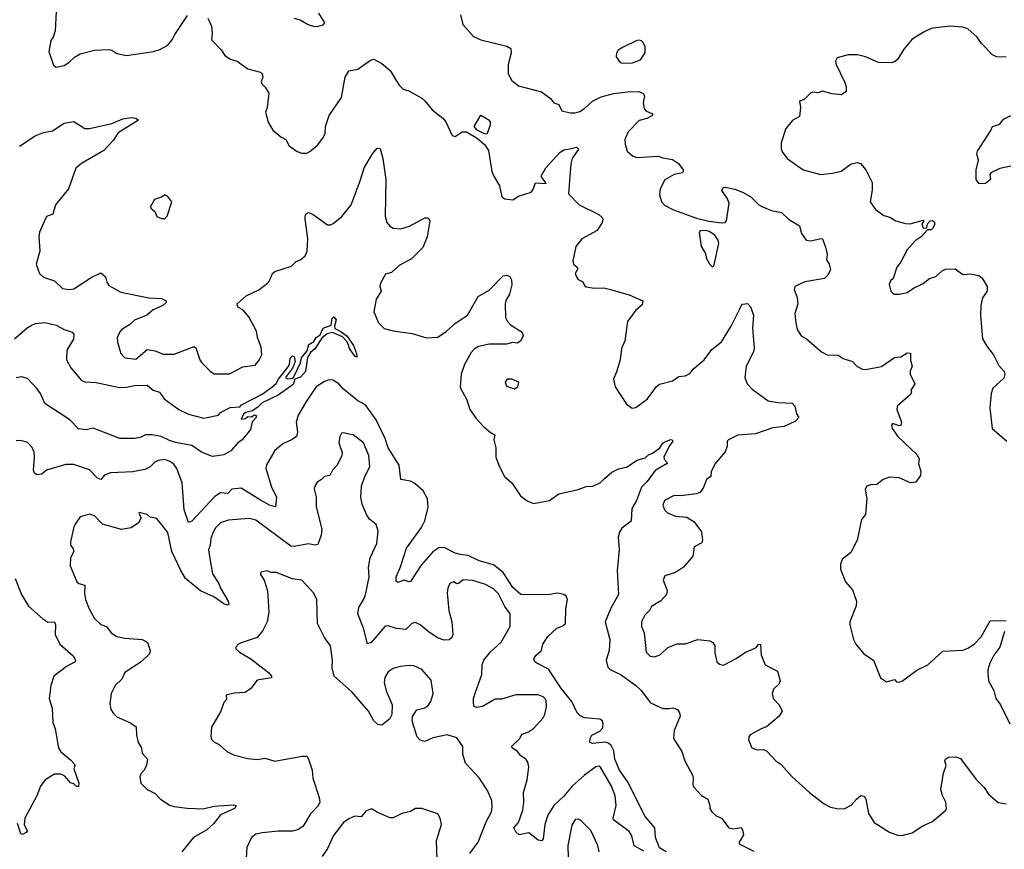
# Model space of a CAD drawing. Extents: x 2057697 to 2160550, y 827490 to 1016834.
# Tile 496 of 509: x 2124847 to 2131014, y 1002850 to 1008045. Entities that reach past the tile are written whole.
import ezdxf

# ---------------------------------------------------------------- set-up
doc = ezdxf.new("R2010")
doc.units = 0

msp = doc.modelspace()

# ---------------------------------------------------------------- linework, layer by layer
at = {"layer": '0CON20XD'}
for points in [[(2125076.2, 1008095), (2125070, 1007975), (2125056.7, 1007935), (2125042.5, 1007915), (2125030, 1007845), (2125059.3, 1007759.3), (2125075, 1007747.5), (2125125, 1007757.5), (2125155, 1007776.7), (2125189.5, 1007810.5), (2125225, 1007831.2), (2125315, 1007853.3), (2125408.1, 1007858.1), (2125425, 1007853.8), (2125455, 1007832.5), (2125515, 1007821.2), (2125685, 1007845.8), (2125725, 1007857.5), (2125774.4, 1007885.6), (2125801.7, 1007918.3), (2125817.6, 1007952.4), (2125898.8, 1008071.2)], [(2126025, 1008054), (2126047.6, 1008005), (2126052.3, 1007957.8), (2126047.7, 1007917.7), (2126108, 1007855), (2126130.9, 1007820.9), (2126166.6, 1007796.6), (2126212.8, 1007782.8), (2126235, 1007766.2), (2126275, 1007736), (2126355, 1007715.5), (2126365.4, 1007705.4), (2126370.6, 1007685), (2126360, 1007655), (2126363, 1007643), (2126385, 1007622.5), (2126407.5, 1007585), (2126396.2, 1007495), (2126386.7, 1007465), (2126402.1, 1007402.1), (2126432.4, 1007352.4), (2126482, 1007312), (2126514.2, 1007294.2), (2126534.6, 1007254.6), (2126585, 1007219.4), (2126615, 1007210), (2126645, 1007209.4), (2126665, 1007219.4), (2126715, 1007262), (2126750.2, 1007309.8), (2126760.8, 1007335), (2126762.5, 1007375), (2126786.2, 1007445), (2126863.3, 1007556.7), (2126884.5, 1007685), (2126908, 1007725), (2126965, 1007735.6), (2127045, 1007791.1), (2127065, 1007796.9), (2127115, 1007771.4), (2127166.4, 1007726.4), (2127205, 1007663.8), (2127222.9, 1007635), (2127249.1, 1007609.1), (2127285, 1007598.9), (2127365, 1007554.2), (2127387.5, 1007535), (2127430.3, 1007480.3), (2127497.6, 1007427.6), (2127516.2, 1007405), (2127555, 1007320), (2127575, 1007313.3), (2127618.3, 1007341.7), (2127645, 1007342.2), (2127712.9, 1007302.9), (2127760.2, 1007260.2), (2127783.1, 1007225), (2127805, 1007093.3), (2127815.7, 1007065), (2127852.9, 1007005), (2127867.5, 1006935), (2127885, 1006922.5), (2127935, 1006917.5), (2127971.2, 1006938.8), (2128050, 1006965), (2128061.7, 1006978.3), (2128076.8, 1007023.2), (2128145, 1007020), (2128112.5, 1007065), (2128141.9, 1007118.1), (2128232.5, 1007215), (2128255, 1007229.2), (2128292.9, 1007237.1), (2128335, 1007245.6), (2128347.5, 1007235), (2128306.9, 1007175), (2128298, 1007142), (2128283.3, 1006955), (2128351.2, 1006885), (2128473.8, 1006825), (2128495, 1006806.7), (2128498.8, 1006795), (2128495.7, 1006774.3), (2128464.2, 1006725.8), (2128367, 1006673), (2128330, 1006625), (2128311.2, 1006535), (2128316.2, 1006515), (2128338.8, 1006495), (2128342, 1006485), (2128326.7, 1006455), (2128333.8, 1006435), (2128345, 1006417.5), (2128375, 1006402.5), (2128385, 1006380), (2128395, 1006372.5), (2128445, 1006363.8), (2128505, 1006366.2), (2128538.3, 1006358.3), (2128665, 1006321.2), (2128750, 1006285), (2128745, 1006260), (2128706.2, 1006225), (2128654.2, 1006155.8), (2128636, 1006035), (2128616, 1005985), (2128608.8, 1005915), (2128585, 1005840), (2128566.7, 1005795), (2128576.7, 1005745), (2128647, 1005637), (2128683, 1005613), (2128705, 1005617.5), (2128779.5, 1005670.5), (2128835, 1005747.5), (2128855, 1005763.3), (2128935, 1005782.9), (2128975, 1005811.1), (2129015, 1005815.5), (2129045, 1005830), (2129070.2, 1005859.8), (2129134.7, 1005915.3), (2129181.3, 1005978.7), (2129242.7, 1006027.3), (2129303.8, 1006125), (2129366.7, 1006255), (2129375, 1006263.3), (2129405, 1006267.5), (2129425, 1006247.5), (2129441.9, 1006195), (2129435.8, 1006115.8), (2129447.1, 1005985), (2129442.5, 1005965), (2129396.7, 1005875), (2129389.2, 1005805), (2129404, 1005765), (2129435, 1005732), (2129535, 1005659.2), (2129595, 1005648.6), (2129685, 1005644.2), (2129702.5, 1005625), (2129712.5, 1005577.5), (2129725.8, 1005555), (2129705, 1005531.1), (2129635, 1005498.5), (2129565, 1005489.1), (2129455, 1005451.2), (2129345, 1005444.2), (2129286.7, 1005415), (2129278, 1005405), (2129278.6, 1005375), (2129265, 1005339.2), (2129205, 1005268.2), (2129177.2, 1005215), (2129174.8, 1005185.2), (2129148.8, 1005165), (2129127.7, 1005112.3), (2129106.3, 1005083.7), (2129085.7, 1005075.7), (2128985, 1005063.3), (2128945, 1005065.5), (2128885.8, 1005034.2), (2128875.8, 1005005), (2128885, 1004976.7), (2128905, 1004956.2), (2128955, 1004936.2), (2129025, 1004928.9), (2129071.1, 1004901.1), (2129117.6, 1004837.6), (2129124.2, 1004785), (2129120, 1004770), (2129070.8, 1004745), (2129063.5, 1004685), (2129005, 1004617.5), (2128955, 1004583.8), (2128887, 1004563), (2128877.5, 1004535), (2128901.2, 1004471.2), (2128898, 1004445), (2128863.4, 1004406.6), (2128805, 1004370), (2128790.8, 1004345), (2128762.8, 1004317.2), (2128741.4, 1004275), (2128742, 1004245), (2128757.1, 1004205), (2128770, 1004085), (2128795, 1004060), (2128825, 1004056.2), (2128860.5, 1004069.5), (2128906.4, 1004113.6), (2128965, 1004136.2), (2129015, 1004136), (2129095, 1004164.2), (2129170, 1004155), (2129188, 1004145), (2129200.8, 1004125), (2129200.5, 1004080.5), (2129213.3, 1004025), (2129230.5, 1004010.5), (2129255, 1004004), (2129334.4, 1004045.6), (2129393.3, 1004085), (2129457.7, 1004112.3), (2129475, 1004132.5), (2129485.8, 1004135.8), (2129490, 1004065), (2129516.7, 1004005), (2129593.3, 1003965), (2129610.8, 1003905), (2129602.5, 1003885), (2129567.9, 1003852.1), (2129560, 1003825), (2129566, 1003795), (2129603.3, 1003755), (2129622.5, 1003715), (2129603.3, 1003685), (2129525, 1003616.2), (2129495, 1003607.5), (2129422.9, 1003567.1), (2129413.3, 1003555), (2129411.2, 1003535), (2129433.3, 1003485), (2129465, 1003474), (2129505, 1003474.3), (2129525.5, 1003465.5), (2129582.5, 1003405), (2129614.2, 1003384.2), (2129684.6, 1003304.6), (2129794, 1003205), (2129884.6, 1003134.6), (2129924.6, 1003114.6), (2129975, 1003102.9), (2130015, 1003105.8), (2130055, 1003126.2), (2130088, 1003165), (2130115, 1003186.2), (2130135, 1003182.5), (2130145.8, 1003165), (2130163.9, 1003073.9), (2130198.8, 1003018.8), (2130295, 1002957.1), (2130345, 1002938.9), (2130375, 1002936.9), (2130436.2, 1002953.8), (2130503.6, 1002996.4), (2130565, 1003024.2), (2130646.7, 1003095), (2130651.2, 1003105), (2130646.9, 1003145), (2130626.3, 1003186.3), (2130617.1, 1003225), (2130633.6, 1003326.4), (2130648.6, 1003375), (2130641.9, 1003405), (2130645.6, 1003415), (2130665, 1003428), (2130708.4, 1003428.4), (2130738.7, 1003418.7), (2130838, 1003288), (2130887.8, 1003237.8), (2130915, 1003196), (2130975, 1003144.2), (2131025, 1003135.8)], [(2126564.4, 1008054.4), (2126604.4, 1008044.4), (2126653.3, 1008015), (2126685, 1008004.4), (2126705, 1008002.9), (2126747.7, 1008012.3), (2126758, 1008025), (2126720, 1008085)], [(2127607.5, 1008075), (2127623.3, 1008015), (2127689.3, 1007939.3), (2127735, 1007918.8), (2127898.3, 1007878.3), (2127923.3, 1007865), (2127924.2, 1007835), (2127905.6, 1007765), (2127907.1, 1007705), (2127929.2, 1007665), (2127971.4, 1007631.4), (2128115, 1007593.1), (2128171.2, 1007551.2), (2128192.5, 1007525), (2128223, 1007513), (2128242.5, 1007475), (2128295, 1007462), (2128325, 1007461.4), (2128355, 1007470), (2128385, 1007488.1), (2128435, 1007534.4), (2128487.9, 1007562.1), (2128565, 1007582.3), (2128655, 1007592.3), (2128725, 1007594.3), (2128753, 1007583), (2128760, 1007565), (2128751.9, 1007525), (2128758.3, 1007488.3), (2128768.8, 1007475), (2128810.8, 1007455), (2128810.8, 1007445), (2128775, 1007426.5), (2128726.8, 1007413.2), (2128658.3, 1007341.7), (2128638, 1007295), (2128638.8, 1007265), (2128651.7, 1007221.7), (2128685, 1007193.3), (2128711.4, 1007181.4), (2128845, 1007190.5), (2128875, 1007178.9), (2128935, 1007170), (2128974, 1007145), (2129003.3, 1007105), (2129003.3, 1007095), (2128997.5, 1007085), (2128945, 1007074.4), (2128887.4, 1007042.6), (2128857.5, 1006985), (2128855, 1006950), (2128865.8, 1006905), (2128885, 1006882.5), (2128941.2, 1006855), (2129085, 1006802), (2129162.7, 1006782.7), (2129245, 1006772.2), (2129265.5, 1006774.5), (2129274, 1006785), (2129290.8, 1006895), (2129277.6, 1006927.6), (2129243.8, 1006975), (2129252.5, 1006995), (2129265, 1006995.7), (2129325, 1006982.9), (2129375, 1006964.3), (2129426.1, 1006936.1), (2129475.4, 1006885.4), (2129494.6, 1006874.6), (2129555, 1006850.8), (2129618, 1006838), (2129661.2, 1006795), (2129730, 1006755), (2129743.3, 1006705), (2129772.5, 1006665), (2129805, 1006660.8), (2129865, 1006675.7), (2129875, 1006673.3), (2129896.2, 1006615), (2129903.3, 1006575), (2129900.7, 1006540.7), (2129916.7, 1006515), (2129925, 1006480), (2129908.8, 1006445), (2129886.7, 1006425), (2129765, 1006402.9), (2129702, 1006375), (2129698.6, 1006355), (2129716.7, 1006305), (2129720, 1006265), (2129701.2, 1006205), (2129707.1, 1006147.1), (2129716, 1006105), (2129741.2, 1006065), (2129775.8, 1006045.8), (2129869.2, 1005965), (2129905, 1005946), (2129973.9, 1005943.9), (2130005, 1005923.8), (2130063.3, 1005905), (2130092.8, 1005872.8), (2130125, 1005855.7), (2130145, 1005854.2), (2130245, 1005874.3), (2130325, 1005930), (2130365, 1005933.8), (2130405, 1005958.8), (2130425.8, 1005955.8), (2130426.4, 1005913.6), (2130436.7, 1005875), (2130423.3, 1005845), (2130423.3, 1005825), (2130453.3, 1005765), (2130427.5, 1005725), (2130432.5, 1005715), (2130429.3, 1005700.7), (2130341.9, 1005625), (2130340.5, 1005605), (2130370, 1005525), (2130366.7, 1005503.3), (2130355, 1005501.2), (2130315, 1005516.2), (2130306.7, 1005505), (2130311.2, 1005485), (2130346.2, 1005435), (2130465, 1005322.5), (2130480, 1005295), (2130476.7, 1005265), (2130490, 1005215), (2130488.8, 1005191.2), (2130460.5, 1005149.5), (2130425.7, 1005145.7), (2130355, 1005176), (2130295, 1005180), (2130255, 1005166.7), (2130215, 1005133.8), (2130175, 1005132.5), (2130152.5, 1005125), (2130142.5, 1005105), (2130153.3, 1005045), (2130144.1, 1004945.9), (2130118.8, 1004915), (2130091.2, 1004785), (2130052.3, 1004707.7), (2129997.5, 1004665), (2129987.5, 1004635), (2129987.5, 1004605), (2130018.8, 1004525), (2130063.3, 1004475), (2130088.8, 1004405), (2130086.2, 1004375), (2130046.7, 1004275), (2130046.2, 1004255), (2130070, 1004165), (2130083.8, 1004135), (2130134.5, 1004074.5), (2130194.1, 1004034.1), (2130237.5, 1003925), (2130275, 1003898.8), (2130325, 1003912.5), (2130339.3, 1003899.3), (2130355, 1003896.7), (2130375.8, 1003904.2), (2130465, 1003971.2), (2130535, 1004006)], [(2130585.8, 1007994.2), (2130555, 1007989.2), (2130515, 1007970.6), (2130436.3, 1007923.7), (2130385, 1007861.2), (2130345.4, 1007794.6), (2130325, 1007780.5), (2130305, 1007775.6), (2130225, 1007776.7), (2130145, 1007812.2), (2130095, 1007824.4), (2130035, 1007824.3), (2129967.5, 1007805), (2129956, 1007785), (2129960, 1007765), (2130015, 1007652.5), (2130023.3, 1007625), (2130022.5, 1007595), (2129995, 1007573.3), (2129935, 1007580), (2129875, 1007596.7), (2129845, 1007587.5), (2129815, 1007590), (2129800, 1007585), (2129760, 1007545), (2129730, 1007535), (2129737.5, 1007495), (2129731.7, 1007438.3), (2129690, 1007415), (2129646.4, 1007363.6), (2129616.4, 1007273.6), (2129616.4, 1007236.4), (2129623.8, 1007215), (2129653.3, 1007175), (2129755, 1007104), (2129863.9, 1007076.1), (2129937.1, 1007082.9), (2129992.7, 1007097.3), (2130055, 1007142.5), (2130095, 1007151.2), (2130113.6, 1007143.6), (2130146.7, 1007105), (2130186.7, 1007025), (2130186.4, 1006976.4), (2130173.3, 1006905), (2130207, 1006857), (2130259.3, 1006819.3), (2130297.7, 1006807.7), (2130335, 1006786.2), (2130395, 1006768), (2130425, 1006766), (2130505, 1006790), (2130510, 1006785), (2130497.5, 1006765), (2130505, 1006740), (2130528.3, 1006741.7), (2130533, 1006767), (2130550, 1006785), (2130565, 1006786.7), (2130575, 1006780), (2130578.8, 1006765), (2130565, 1006737.5), (2130555, 1006730), (2130531.7, 1006728.3), (2130492.5, 1006685), (2130455, 1006660), (2130405, 1006603.3), (2130363.3, 1006525), (2130340, 1006495), (2130316.7, 1006425), (2130301.2, 1006408.8), (2130292.3, 1006387.7), (2130303.3, 1006345), (2130315, 1006332.5), (2130326.4, 1006326.4), (2130355, 1006326), (2130405, 1006336.2), (2130445.8, 1006364.2), (2130505, 1006392), (2130545, 1006424.3), (2130585, 1006436.2), (2130625, 1006473.3), (2130645, 1006483.3), (2130705, 1006483.8), (2130755, 1006448.6), (2130805, 1006454.4), (2130853.6, 1006443.6), (2130875.4, 1006425.4), (2130906, 1006375), (2130906, 1006345), (2130876.7, 1006303.3), (2130867.5, 1006255), (2130865.6, 1006195), (2130877.3, 1006047.3), (2130908.8, 1005995), (2130947, 1005947), (2130979.5, 1005879.5), (2131013, 1005843), (2131016.2, 1005825), (2131010.7, 1005799.3), (2130942.5, 1005737.5), (2130931.2, 1005705), (2130922.5, 1005615), (2130937.5, 1005485), (2131030, 1005405)], [(2131025, 1007810), (2130965, 1007812.9), (2130940, 1007825), (2130870, 1007895), (2130844.4, 1007934.4), (2130785, 1007988), (2130755, 1007998), (2130675, 1008003.3), (2130585.8, 1007994.2)], [(2128625, 1007772.5), (2128685, 1007774.3), (2128735, 1007794.3), (2128765, 1007836.7), (2128764.4, 1007874.4), (2128752.3, 1007902.3), (2128741.7, 1007911.7), (2128725, 1007916.2), (2128708.3, 1007911.7), (2128626.6, 1007873.4), (2128595.8, 1007854.2), (2128583.8, 1007835), (2128582.7, 1007812.7), (2128607.3, 1007777.3), (2128625, 1007772.5)], [(2124845, 1007253.8), (2124943, 1007317), (2124995, 1007339.2), (2125051.7, 1007348.3), (2125125, 1007396.2), (2125185, 1007406.7), (2125255, 1007364), (2125284.1, 1007364.1), (2125425, 1007394.3), (2125492.5, 1007425), (2125545, 1007433.3), (2125575, 1007427.5), (2125590, 1007415), (2125463.8, 1007336.2), (2125431.3, 1007288.7), (2125373.3, 1007225), (2125233.8, 1007145), (2125198.8, 1007115), (2125152, 1006985), (2125071.5, 1006885), (2125055, 1006826.7), (2125015, 1006812.5), (2124971.5, 1006715), (2124965.8, 1006685.8), (2124974, 1006595), (2124950, 1006515), (2124970, 1006455), (2124995, 1006433.3), (2125065, 1006410), (2125115, 1006362.5), (2125155, 1006355.8), (2125185, 1006358.8), (2125295, 1006430.8), (2125355, 1006460), (2125384, 1006435), (2125392, 1006402), (2125405, 1006380), (2125479.5, 1006339.5), (2125655, 1006302.9), (2125735, 1006298.6), (2125763.3, 1006285), (2125763.3, 1006275), (2125743.8, 1006255), (2125682.4, 1006227.6), (2125643.3, 1006195), (2125565, 1006164), (2125535, 1006134), (2125486.2, 1006105), (2125475, 1006091.2), (2125458, 1006055), (2125459.2, 1006025), (2125480, 1005955), (2125505, 1005928), (2125575, 1005919.5), (2125645, 1005978.8), (2125695, 1005970.8), (2125745, 1005951.2), (2125815, 1005950.8), (2125938.8, 1005998.8), (2125950, 1005990), (2125974.2, 1005915), (2125987, 1005897), (2126041.4, 1005841.4), (2126065, 1005828.1), (2126161.7, 1005828.3), (2126245, 1005871.4), (2126321.7, 1005881.7), (2126347.8, 1005912.2), (2126362.7, 1005947.3), (2126359.3, 1005995), (2126337.3, 1006055), (2126331.1, 1006095), (2126282, 1006185), (2126245, 1006227.5), (2126212.5, 1006245), (2126210, 1006265), (2126264.6, 1006315.4), (2126345, 1006352.9), (2126400, 1006395), (2126410, 1006405), (2126431.2, 1006455), (2126445, 1006468.8), (2126548.3, 1006501.7), (2126579.5, 1006530.5), (2126607.3, 1006542.7), (2126634.1, 1006565.9), (2126648, 1006595), (2126652.5, 1006675), (2126634.1, 1006795.9), (2126633.9, 1006816.1), (2126640.7, 1006829.3), (2126655, 1006836.7), (2126685, 1006826), (2126775, 1006760), (2126795, 1006761.1), (2126810.5, 1006769.5), (2126865, 1006813.5), (2126923.5, 1006885), (2126979.2, 1007035), (2127005, 1007116.2), (2127055.8, 1007205), (2127085, 1007240), (2127105, 1007237.5), (2127121.1, 1007175), (2127139.4, 1007045), (2127135.7, 1006815), (2127146, 1006775), (2127165, 1006752), (2127185, 1006740), (2127235, 1006735.7), (2127288.9, 1006751.1), (2127385, 1006803.3), (2127405, 1006803.3), (2127416.7, 1006785), (2127400, 1006685), (2127371.3, 1006618.7), (2127301.7, 1006548.3), (2127223.6, 1006505), (2127175, 1006461.1), (2127138.8, 1006451.2), (2127105.7, 1006395), (2127101.9, 1006375), (2127110, 1006345), (2127079.2, 1006295), (2127065.8, 1006215.8), (2127095, 1006146.2), (2127130.6, 1006110.6), (2127185, 1006095.8), (2127305, 1006080), (2127395, 1006052.5), (2127465, 1006056.7), (2127521.1, 1006095), (2127575.8, 1006144.3), (2127651.9, 1006195), (2127718.7, 1006311.3), (2127788.3, 1006351.7), (2127875, 1006440), (2127896.1, 1006446.1), (2127916.2, 1006436.2), (2127926.2, 1006415), (2127930, 1006385), (2127914.1, 1006325.9), (2127892.7, 1006287.3), (2127888, 1006265), (2127890.3, 1006180.3), (2127902, 1006155), (2127920, 1006135), (2127995, 1006088), (2128000.5, 1006065), (2127985, 1006034.2), (2127965, 1006019.2), (2127935, 1006024.3), (2127895, 1006012.9), (2127787, 1006013)], [(2127765, 1007328.8), (2127745, 1007335.7), (2127713.1, 1007353.1), (2127692.9, 1007375), (2127735, 1007447.5), (2127780.5, 1007420.5), (2127793.8, 1007405), (2127793.8, 1007385), (2127775, 1007332.5), (2127765, 1007328.8)], [(2131055, 1007127.5), (2130985, 1007112), (2130930, 1007085), (2130922.5, 1007075), (2130926.4, 1007043.6), (2130895, 1007020), (2130875, 1007017.5), (2130855, 1007020), (2130837.5, 1007045), (2130836.7, 1007105), (2130851.2, 1007165), (2130842.2, 1007205), (2130845, 1007221.2), (2130929.2, 1007350.8), (2130939.2, 1007375), (2130985, 1007391.4), (2131008, 1007422), (2131055, 1007445.8)], [(2125755, 1006800), (2125770, 1006815), (2125800, 1006905), (2125775, 1006937.5), (2125755, 1006947.5), (2125735, 1006933.3), (2125690.7, 1006919.3), (2125666.7, 1006875), (2125667.5, 1006865), (2125693.6, 1006843.6), (2125705, 1006813.3), (2125735, 1006800), (2125755, 1006800)], [(2129185, 1006497.5), (2129195, 1006502.5), (2129225.9, 1006644.1), (2129220.8, 1006665), (2129200, 1006695), (2129165, 1006717.5), (2129145, 1006724.2), (2129108.3, 1006721.7), (2129102.5, 1006715), (2129116, 1006625), (2129140, 1006585), (2129150, 1006545), (2129166.4, 1006516.4), (2129185, 1006497.5)], [(2124815, 1006046.7), (2124894.2, 1006115.8), (2124919.5, 1006130.5), (2124945, 1006141.8), (2125005, 1006148.6), (2125075, 1006131.9), (2125125, 1006104.2), (2125175, 1006088.8), (2125185.9, 1006075.9), (2125184, 1006045), (2125142, 1005975), (2125140.8, 1005915), (2125167.1, 1005865), (2125234.6, 1005784.6), (2125255, 1005778.2), (2125325, 1005774.1), (2125472.8, 1005742.8), (2125515, 1005743.6), (2125565, 1005754.4), (2125645.6, 1005755.6), (2125682.5, 1005725), (2125722.3, 1005712.3), (2125751.7, 1005671.7), (2125844.4, 1005604.4), (2125905, 1005574.2), (2125999.2, 1005550.8), (2126091.7, 1005568.3), (2126103.9, 1005586.1), (2126165, 1005617.5), (2126225, 1005621.2), (2126237, 1005633), (2126365, 1005700), (2126426.2, 1005743.8), (2126452.7, 1005767.3), (2126468, 1005795), (2126529.2, 1005870.8), (2126536.7, 1005885), (2126541.2, 1005925), (2126555, 1005940), (2126566.1, 1005936.1), (2126572.5, 1005905), (2126555, 1005862.5), (2126512.5, 1005805), (2126527, 1005797), (2126560, 1005800), (2126605, 1005896.7), (2126612, 1005928), (2126647.9, 1005972.1), (2126658.7, 1006011.3), (2126689.7, 1006030.3), (2126704.7, 1006055.3), (2126728.3, 1006071.7), (2126747.3, 1006112.7), (2126798, 1006132), (2126804.4, 1006175), (2126815, 1006183.8), (2126828.5, 1006165), (2126817.9, 1006125), (2126820.3, 1006110.3), (2126854, 1006095), (2126895, 1006064.3), (2126937.7, 1006005), (2126956.9, 1005955), (2126958.3, 1005931.7), (2126945, 1005938.6), (2126912.9, 1005985), (2126906.3, 1006006.3), (2126897.8, 1006027.8), (2126868.6, 1006058.6), (2126806.3, 1006086.3), (2126772.7, 1006077.2), (2126738.3, 1006051.7), (2126695.9, 1005984.1), (2126668.7, 1005961.3), (2126650.4, 1005929.6), (2126637.8, 1005842.2), (2126605, 1005806.5), (2126570, 1005795), (2126559.9, 1005760.1), (2126465, 1005693.1), (2126365, 1005646.7), (2126339.7, 1005620.3), (2126304.1, 1005595.9), (2126262.5, 1005585), (2126248.8, 1005575), (2126235, 1005542.5), (2126261.7, 1005548.3), (2126275, 1005560), (2126301.7, 1005558.3), (2126315, 1005570), (2126327, 1005567), (2126327.5, 1005555), (2126303.8, 1005526.2), (2126291.7, 1005478.3), (2126240, 1005415), (2126212.5, 1005395), (2126170, 1005345), (2126125, 1005320), (2126055, 1005309.2), (2125985, 1005336.2), (2125925, 1005379.4), (2125825, 1005397.8), (2125785, 1005410.9), (2125733.3, 1005435), (2125675, 1005445.7), (2125635, 1005445.8), (2125600.6, 1005429.4), (2125565, 1005422.5), (2125475, 1005422), (2125306.4, 1005486.4), (2125265, 1005476.7), (2125215, 1005482.5), (2125160.3, 1005540.3), (2125005, 1005642), (2124976.8, 1005705), (2124955, 1005734.6), (2124895, 1005797.5), (2124858.3, 1005808.3), (2124825, 1005802.1)], [(2127787, 1006013), (2127721.2, 1005998.8), (2127695, 1005983.1), (2127675, 1005960), (2127633.2, 1005885), (2127612.7, 1005825), (2127605, 1005742.5), (2127647.5, 1005665), (2127665.5, 1005605), (2127705, 1005547.5), (2127754.2, 1005495), (2127795, 1005460), (2127822.5, 1005445), (2127815.8, 1005414.2), (2127828.9, 1005365), (2127828.6, 1005305), (2127852, 1005245), (2127884.2, 1005185), (2127929.2, 1005145), (2127982.6, 1005062.6), (2128025, 1005032.5), (2128065, 1005016), (2128165.9, 1005034.1), (2128224.3, 1005075.7), (2128345, 1005103.3), (2128395, 1005121.2), (2128437, 1005123), (2128485, 1005146), (2128508.8, 1005171.2), (2128555, 1005211.2), (2128597.7, 1005232.3), (2128646.8, 1005243.2), (2128715, 1005287.5), (2128765, 1005302), (2128785, 1005320.8), (2128815, 1005332.5), (2128856.9, 1005363.1), (2128875, 1005392.5), (2128887.8, 1005402.2), (2128925, 1005416.9), (2128934.1, 1005414.1), (2128936.9, 1005405), (2128914.7, 1005375.3), (2128881.1, 1005305), (2128882.6, 1005292.6), (2128900, 1005275), (2128901.2, 1005265), (2128826.9, 1005223.1), (2128777, 1005153), (2128741.5, 1005118.5), (2128709.3, 1005035), (2128680.7, 1004985), (2128676.2, 1004905), (2128618.1, 1004861.9), (2128603.3, 1004836.7), (2128595.5, 1004805), (2128602.1, 1004727.9), (2128589.4, 1004595), (2128598, 1004445), (2128549.9, 1004360.1), (2128514, 1004275), (2128543.4, 1004165), (2128538.7, 1004095), (2128520.8, 1004035), (2128531.5, 1003991.5), (2128545.3, 1003975.3), (2128613.1, 1003943.1), (2128705.7, 1003875), (2128739.2, 1003845), (2128797.8, 1003767.8), (2128875, 1003732.2), (2128915, 1003731.1), (2128937.1, 1003737.1), (2128967.5, 1003725), (2128980, 1003705), (2128983.3, 1003685), (2128946.1, 1003593.9), (2128941.2, 1003545), (2128995, 1003462.5), (2129012.5, 1003405), (2129061.2, 1003315), (2129066, 1003295), (2129063.3, 1003255), (2129069.3, 1003239.3), (2129117, 1003187), (2129157.5, 1003165), (2129170, 1003125), (2129170, 1003105), (2129182.5, 1003085), (2129209.3, 1003059.3), (2129242.5, 1003045), (2129287.5, 1002985), (2129315, 1002977.5), (2129365, 1002987.5), (2129373.3, 1002973.3), (2129379.3, 1002940.7), (2129352.5, 1002895), (2129352.5, 1002885), (2129445, 1002838.8)], [(2128895, 1002833.8), (2128855, 1002860), (2128828.1, 1002925), (2128824, 1002985), (2128765, 1003056.7), (2128654.5, 1003275), (2128602.7, 1003345), (2128575, 1003413.8), (2128567.8, 1003467.8), (2128550.6, 1003500.6), (2128535, 1003514.5), (2128515, 1003520.9), (2128435, 1003512), (2128418.3, 1003518.3), (2128420, 1003545), (2128431.2, 1003565), (2128479.7, 1003590.3), (2128498.3, 1003611.7), (2128502, 1003635), (2128496.2, 1003655), (2128480, 1003665), (2128383.9, 1003673.9), (2128355, 1003687.1), (2128338.9, 1003705), (2128305.5, 1003775), (2128240.6, 1003855), (2128158.7, 1003978.7), (2128086.2, 1004015), (2128073.3, 1004025), (2128067, 1004043), (2128081.2, 1004065), (2128116, 1004095), (2128124.2, 1004135), (2128155, 1004183.8), (2128212, 1004235), (2128249.5, 1004250.5), (2128265.5, 1004264.5), (2128267.4, 1004355), (2128277.3, 1004415), (2128270.6, 1004435), (2128255, 1004445.5), (2128214.6, 1004454.6), (2128155, 1004444.6), (2127985, 1004446.1), (2127935, 1004490.4), (2127874.2, 1004584.2), (2127815, 1004631.8), (2127725, 1004656.4), (2127655, 1004690.6), (2127605, 1004695.2), (2127574.9, 1004704.9), (2127505, 1004739.7), (2127471.9, 1004738.1), (2127435, 1004713.1), (2127360.8, 1004629.2), (2127295, 1004526.7), (2127285, 1004524), (2127255, 1004535.8), (2127215, 1004520), (2127205, 1004530), (2127205, 1004556), (2127232, 1004618), (2127270, 1004735), (2127362.9, 1004865), (2127385, 1004906), (2127405, 1004992.5), (2127401.5, 1005045), (2127374.1, 1005094.1), (2127321.5, 1005141.5), (2127294.6, 1005154.6), (2127234, 1005165), (2127224.5, 1005255), (2127154.8, 1005364.8), (2127135, 1005423.1), (2127078.8, 1005538.8), (2127016.6, 1005626.6), (2126995, 1005644.6), (2126965, 1005657.3), (2126873.1, 1005733.1), (2126845, 1005764.3), (2126807.2, 1005787.2), (2126785, 1005788.9), (2126755, 1005780), (2126704.8, 1005745.2), (2126645, 1005660.8), (2126590.5, 1005569.5), (2126577.9, 1005525), (2126587.4, 1005462.6), (2126580.6, 1005435), (2126553.8, 1005416.2), (2126495, 1005389.5), (2126445, 1005347.8), (2126392.5, 1005257.5), (2126389.1, 1005235), (2126393.8, 1005215), (2126422.9, 1005125), (2126455.6, 1005055), (2126450, 1004995), (2126415, 1005003.5), (2126355, 1005035.9), (2126235, 1005111.5), (2126175, 1005105.6), (2126151.1, 1005078.9), (2126105, 1005082.7), (2126070.1, 1005059.9), (2125925, 1004904), (2125905, 1004896.7), (2125877.3, 1004975), (2125864.5, 1005145), (2125831.9, 1005235), (2125811.8, 1005261.8), (2125788, 1005278), (2125755, 1005290), (2125715, 1005285.6), (2125694.2, 1005275), (2125665, 1005245.6), (2125631.7, 1005228.3), (2125555, 1005214.6), (2125415, 1005206.5), (2125377.4, 1005192.6), (2125355, 1005165.7), (2125335, 1005174.5), (2125285, 1005225.5), (2125185, 1005260.4), (2125135, 1005258.9), (2125085, 1005245.8), (2125015, 1005224.3), (2124985, 1005200), (2124955, 1005194.2), (2124940, 1005205), (2124934.1, 1005224.1), (2124940, 1005305), (2124936.8, 1005336.8), (2124925.6, 1005365.6), (2124895, 1005398), (2124855, 1005410), (2124825, 1005407.5)], [(2127945, 1005732.5), (2127967.5, 1005745), (2127972.5, 1005775), (2127930, 1005795), (2127900, 1005795), (2127887.5, 1005775), (2127895, 1005750), (2127945, 1005732.5)], [(2128755, 1002838.9), (2128695, 1002872.9), (2128681.2, 1002935), (2128665, 1002961.9), (2128566.4, 1003035), (2128563.5, 1003045), (2128582, 1003125), (2128575.8, 1003185), (2128553.8, 1003245), (2128485, 1003364.3), (2128475, 1003370), (2128455, 1003366.4), (2128384.5, 1003315), (2128306.2, 1003245), (2128255, 1003182.2), (2128191.8, 1003125), (2128153.8, 1003065), (2128136.8, 1003005), (2128125.4, 1002915), (2128117.1, 1002902.9), (2128095, 1002907.1), (2128035, 1002954.3), (2127975, 1002940), (2127955, 1002959.4), (2127941.1, 1002985), (2127970.8, 1003019.2), (2127999.2, 1003095), (2128005.3, 1003145.3), (2128002.3, 1003205), (2128025.6, 1003285), (2128035.7, 1003364.3), (2128030, 1003395), (2128018, 1003415), (2127985, 1003435.8), (2127965, 1003462), (2127931.2, 1003485), (2127926.2, 1003495), (2127977.8, 1003542.2), (2127995, 1003572), (2128034.2, 1003585.8), (2128065, 1003606.2), (2128125, 1003673.8), (2128135.7, 1003694.3), (2128146.4, 1003743.6), (2128144.3, 1003785), (2128125, 1003804.4), (2128095, 1003817.8), (2127955, 1003817.5), (2127865, 1003791.4), (2127825, 1003790.6), (2127745, 1003744.5), (2127707.5, 1003737.5), (2127694.2, 1003744.2), (2127689.2, 1003765), (2127690, 1003795), (2127701.1, 1003835), (2127741.5, 1003945), (2127744.4, 1004005), (2127754.4, 1004035), (2127795, 1004086), (2127862.4, 1004147.6), (2127918.9, 1004245), (2127919.1, 1004325), (2127885, 1004370), (2127845, 1004449.4), (2127815, 1004481.5), (2127765, 1004508.8), (2127685, 1004533.3), (2127625, 1004536.7), (2127595, 1004514.4), (2127585, 1004513.1), (2127564.2, 1004525.8), (2127540, 1004515), (2127527.5, 1004485), (2127524.3, 1004455.7), (2127535.7, 1004345.7), (2127554, 1004275), (2127559.2, 1004195), (2127554.1, 1004175.9), (2127537.3, 1004162.7), (2127505, 1004160), (2127463.8, 1004175), (2127405, 1004213.3), (2127355, 1004255.6), (2127325, 1004270), (2127303.8, 1004265), (2127265, 1004226), (2127207.3, 1004232.7), (2127155, 1004250), (2127135, 1004247.5), (2127048.6, 1004145), (2127025, 1004136.2), (2127000.4, 1004235), (2126965.5, 1004325), (2126970.5, 1004365), (2127005.9, 1004424.1), (2127017.6, 1004462.4), (2127035.5, 1004555.5), (2127032.2, 1004615), (2127041.8, 1004675), (2127084.3, 1004765), (2127092.3, 1004842.3), (2127080, 1004885), (2127037.9, 1004917.9), (2127021.7, 1004941.7), (2126991.7, 1005011.7), (2126982.5, 1005055), (2126986.9, 1005125), (2127008.6, 1005185), (2127040, 1005245), (2127033.1, 1005315), (2126999.2, 1005395), (2126936.2, 1005445), (2126909.2, 1005449.2), (2126875, 1005458.8), (2126863.3, 1005455), (2126852, 1005435), (2126846.7, 1005395), (2126867.5, 1005335), (2126864, 1005315), (2126834.4, 1005255.6), (2126805.8, 1005225), (2126788.6, 1005191.4), (2126755.9, 1005184.1), (2126737.5, 1005165), (2126710.5, 1005149.5), (2126695.8, 1005125), (2126692, 1005105), (2126704, 1005055), (2126704.2, 1004994.2), (2126738.9, 1004855), (2126735, 1004817.5), (2126715, 1004759.2), (2126695, 1004755.6), (2126655, 1004762.1), (2126565, 1004746.1), (2126545, 1004747.5), (2126325, 1004911.9), (2126285, 1004921.1), (2126155, 1004910.9), (2126105, 1004893.5), (2126075.3, 1004864.7), (2126057.7, 1004835), (2126043.2, 1004796.8), (2126040.4, 1004755), (2126030, 1004725), (2126038.5, 1004671.5), (2126054, 1004575), (2126094.5, 1004515), (2126105.4, 1004485.4), (2126151.9, 1004405), (2126157.5, 1004382.5), (2126145, 1004378.6), (2126125, 1004386.5), (2126062.1, 1004432.1), (2125979, 1004469), (2125885, 1004546.9), (2125855.8, 1004595), (2125798.9, 1004715), (2125774, 1004834), (2125705, 1004920.8), (2125665, 1004930), (2125645, 1004946.7), (2125595, 1004960), (2125593, 1004953), (2125606.7, 1004925), (2125590, 1004895), (2125545, 1004863.1), (2125485, 1004853.1), (2125366.2, 1004886.2), (2125315, 1004938.8), (2125285, 1004948.8), (2125225, 1004932.5), (2125193.8, 1004886.2), (2125185, 1004870), (2125164.2, 1004775), (2125164.4, 1004754.4), (2125182.5, 1004732.5), (2125186, 1004715), (2125164.3, 1004675), (2125164, 1004625), (2125203.8, 1004525), (2125217.5, 1004515), (2125254.3, 1004504.3), (2125252.5, 1004452.5), (2125258.1, 1004415), (2125281.9, 1004355), (2125315.5, 1004295.5), (2125355, 1004258), (2125390, 1004245), (2125419.2, 1004205), (2125455, 1004182.7), (2125505, 1004171.6), (2125615, 1004164.4), (2125635, 1004154.5), (2125647.9, 1004145), (2125664.5, 1004095), (2125660.6, 1004075), (2125606.9, 1004025), (2125505, 1003957.8), (2125485.7, 1003915), (2125445.7, 1003875), (2125420.8, 1003825), (2125411.2, 1003761.2), (2125418.3, 1003728.3), (2125432.7, 1003702.7), (2125455, 1003678.8), (2125541.7, 1003641.7), (2125577.1, 1003617.1), (2125579.4, 1003565), (2125589.1, 1003519.1), (2125610, 1003485), (2125613, 1003453), (2125648, 1003415), (2125642, 1003375), (2125625, 1003343.3), (2125605, 1003322.5), (2125600, 1003305), (2125606, 1003265), (2125645, 1003224.2), (2125695, 1003200), (2125727.4, 1003167.4), (2125785, 1003127.5), (2125815, 1003118.8), (2125895, 1003107.5), (2125995, 1003104), (2126065, 1003120.5), (2126185, 1003129.1), (2126203.3, 1003125), (2126191.9, 1003105), (2126104.2, 1003065.8), (2126060.2, 1003009.8), (2126018.5, 1002971.5), (2125935, 1002924.2), (2125862.9, 1002835)], [(2127666.9, 1002825), (2127717.9, 1002895), (2127768.2, 1003021.8), (2127801.9, 1003085), (2127807, 1003117), (2127804.3, 1003155), (2127777.5, 1003217.5), (2127725, 1003298), (2127638.7, 1003388.7), (2127622.5, 1003445), (2127622, 1003495), (2127585, 1003548.8), (2127525, 1003567.1), (2127435, 1003548.5), (2127385, 1003525.7), (2127354.6, 1003534.6), (2127335.7, 1003555), (2127312.5, 1003625), (2127305.9, 1003655.9), (2127307.7, 1003682.3), (2127335, 1003723.8), (2127384.1, 1003735.9), (2127405, 1003750), (2127421.2, 1003775), (2127435.8, 1003825), (2127425, 1003910), (2127365, 1003976), (2127315, 1004000), (2127288.3, 1004001.7), (2127230, 1003995), (2127185, 1003982), (2127155, 1003961.2), (2127133.6, 1003926.4), (2127128.9, 1003895), (2127142.4, 1003842.4), (2127180, 1003755), (2127178.6, 1003695), (2127163.8, 1003665), (2127115, 1003628), (2127090.9, 1003630.9), (2127064.5, 1003654.5), (2127030.8, 1003715), (2126926.9, 1003836.9), (2126816.9, 1003935), (2126803.6, 1003986.4), (2126805.5, 1004035.5), (2126794, 1004125), (2126755, 1004177.5), (2126711.9, 1004265), (2126708.8, 1004415), (2126688.8, 1004455), (2126615, 1004536), (2126554.4, 1004544.4), (2126455, 1004583.8), (2126423.3, 1004583.3), (2126395, 1004593.3), (2126357.5, 1004585), (2126355, 1004570), (2126377.5, 1004535), (2126399.5, 1004469.5), (2126406.7, 1004335), (2126396, 1004274), (2126369.5, 1004220.5), (2126335, 1004175.6), (2126235, 1004143.8), (2126217.5, 1004135), (2126200, 1004115), (2126200, 1004105), (2126224.2, 1004084.2), (2126295, 1004043.8), (2126405, 1003958), (2126423.8, 1003935), (2126423.3, 1003925), (2126335, 1003910), (2126295, 1003856.7), (2126258.7, 1003831.3), (2126192.3, 1003827.7), (2126140, 1003815), (2126141.7, 1003788.3), (2126125, 1003770), (2126107.5, 1003715), (2126048.8, 1003615), (2126044, 1003555), (2126048.8, 1003538.8), (2126063.4, 1003523.4), (2126096.8, 1003506.8), (2126145, 1003462), (2126185, 1003442), (2126275, 1003419.2), (2126335, 1003412.5), (2126385, 1003420.8), (2126445, 1003401.9), (2126616.4, 1003433.6), (2126645, 1003432.5), (2126656, 1003415), (2126678.6, 1003345), (2126682.9, 1003295), (2126722.5, 1003175), (2126725.8, 1003145), (2126716.8, 1003123.2), (2126668.3, 1003071.7), (2126622, 1002995), (2126593.3, 1002975), (2126555, 1002964.4), (2126465, 1002964.4), (2126365, 1002954.4), (2126325, 1002945.8), (2126298.8, 1002925), (2126268.8, 1002861.2), (2126264.3, 1002795)], [(2124817.5, 1004545), (2124859.2, 1004445), (2124902.9, 1004372.9), (2124992.6, 1004292.6), (2125023.2, 1004273.2), (2125065, 1004273.8), (2125071.9, 1004255), (2125070, 1004195), (2125099.2, 1004135), (2125181.1, 1004061.1), (2125196.2, 1004035), (2125193.3, 1004025), (2125140, 1003995), (2125060, 1003935), (2125041.4, 1003875), (2125031.9, 1003795), (2125049.4, 1003735), (2125054.2, 1003645), (2125070, 1003605), (2125090, 1003485), (2125105, 1003460.8), (2125165, 1003411.2), (2125187.5, 1003385), (2125192.5, 1003375), (2125186.7, 1003355), (2125216.7, 1003265), (2125216.2, 1003243.8), (2125203, 1003243), (2125185, 1003260), (2125165, 1003266.7), (2125128.7, 1003308.7), (2125105, 1003321.4), (2125065, 1003320.8), (2125006.7, 1003285), (2124978, 1003245), (2124954.3, 1003185), (2124880, 1003045), (2124874, 1003005), (2124893.3, 1002965), (2124887.5, 1002955), (2124865, 1002944), (2124855, 1002947.5), (2124832.4, 1003012.4)], [(2130535, 1004006), (2130629.3, 1004090.7), (2130755, 1004097.8), (2130785, 1004109.1), (2130825, 1004135.6), (2130869.8, 1004180.2), (2130925, 1004280), (2131025, 1004283.3)], [(2131014.4, 1004215), (2130985.6, 1004115), (2130948, 1004065), (2130924, 1004015), (2130911.2, 1003975), (2130911.2, 1003955), (2130914, 1003905), (2130948.8, 1003845), (2130960, 1003795), (2130990, 1003755), (2131047.5, 1003635)], [(2127462.5, 1002785), (2127457.5, 1002905), (2127488, 1003005), (2127481.2, 1003045), (2127465, 1003072.5), (2127366.1, 1003106.1), (2127325, 1003106.7), (2127295, 1003087.5), (2127240, 1003075), (2127185, 1003046.7), (2127165, 1003046.7), (2127085, 1003082.5), (2127055, 1003102.5), (2127045, 1003102.5), (2127015, 1003090), (2126985, 1003053.3), (2126945, 1003058), (2126908, 1003042), (2126875, 1003018.8), (2126813, 1002937), (2126774.5, 1002855.5), (2126742, 1002805)], [(2128475.6, 1002835), (2128468.9, 1002875), (2128425, 1002968), (2128361.7, 1003031.7), (2128345, 1003040), (2128325, 1003036.2), (2128305, 1003002.5), (2128280, 1002875), (2128282.1, 1002797.9)]]:
    msp.add_lwpolyline(points, dxfattribs=at)

doc.saveas('drawing.dxf')
